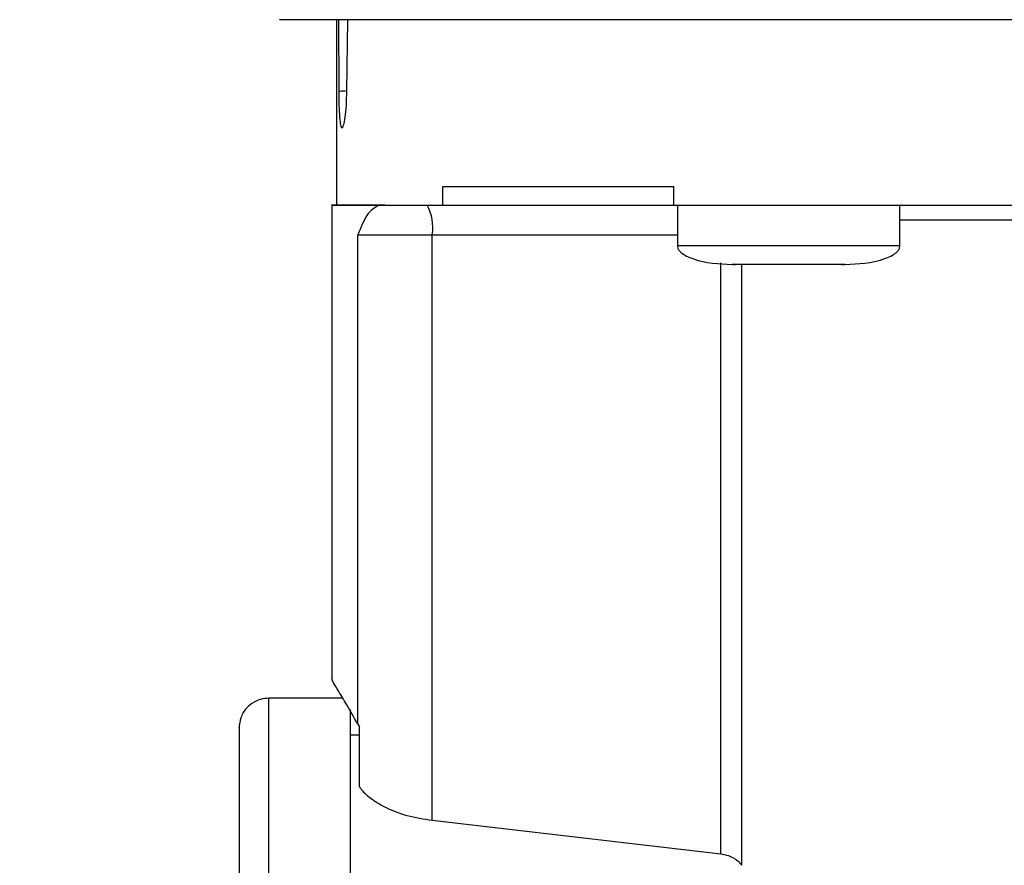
# Model space of a CAD drawing. Header units: inches. Extents: x 170 to 312, y 215 to 248.
# Tile 295 of 529: x 225.523 to 225.653, y 243.37 to 243.483. Entities that reach past the tile are written whole.
import ezdxf

# ---------------------------------------------------------------- set-up
doc = ezdxf.new("R2010")
doc.units = ezdxf.units.IN
doc.header["$LTSCALE"] = 0.25
doc.header["$MEASUREMENT"] = 0
doc.layers.add('ANNOTATIONS', color=1, linetype='Continuous')
doc.layers.add('MOTOR LH', color=7, linetype='Continuous')
doc.styles.add('ARIAL', font='arial.ttf', dxfattribs={"height": 0.09375})
doc.dimstyles.new('STANDARD$0', dxfattribs={"dimtxt": 0.09375, "dimasz": 0.09375, "dimexe": 0.03125, "dimexo": 0.046875, "dimgap": 0.09, "dimtad": 0, "dimtih": 1, "dimtoh": 1, "dimdec": 4, "dimzin": 0, "dimdsep": 46, "dimtxsty": 'ARIAL', "dimcen": 0.09, "dimadec": 0, "dimazin": 0, "dimtfac": 1, "dimtdec": 4, "dimtofl": 0, "dimtmove": 0, "dimatfit": 1, "dimfxl": 1, "dimtolj": 1, "dimtzin": 0, "dimarcsym": 0})

# ---------------------------------------------------------------- blocks, each defined once
blk = doc.blocks.new('*D52')
at = {"layer": 'ANNOTATIONS', "color": 0, "lineweight": -2, "transparency": 16777216}
for p, q in [((225.35642, 244.36635), (225.35642, 244.95483)), ((226.44236, 243.50697), (226.44236, 244.95483)), ((225.45017, 244.92358), (225.61428, 244.92358)), ((226.34861, 244.92358), (226.1845, 244.92358))]:
    blk.add_line(p, q, dxfattribs=at)
at = {"layer": 'ANNOTATIONS', "color": 0, "transparency": 16777216}
for points in [[(225.45017, 244.93921), (225.45017, 244.90796), (225.35642, 244.92358)], [(226.34861, 244.93921), (226.34861, 244.90796), (226.44236, 244.92358)]]:
    blk.add_solid(points, dxfattribs=at)
at = {"layer": 'defpoints', "color": 0, "transparency": 16777216}
for p in [(226.44236, 244.92358), (225.35642, 244.31947), (226.44236, 243.4601)]:
    blk.add_point(p, dxfattribs=at)
at = {"layer": 'ANNOTATIONS', "color": 0, "transparency": 16777216, "insert": (225.89939, 244.92358), "char_height": 0.09375, "attachment_point": 5, "style": 'ARIAL'}
blk.add_mtext('\\A1;16 1/8"', dxfattribs=at)
blk = doc.blocks.new('*D53')
at = {"layer": 'ANNOTATIONS', "color": 0, "lineweight": -2, "transparency": 16777216}
for p, q in [((225.24167, 244.89671), (225.24167, 245.23471)), ((226.44236, 243.50697), (226.44236, 245.23471)), ((225.33542, 245.20346), (225.55691, 245.20346)), ((226.34861, 245.20346), (226.12713, 245.20346))]:
    blk.add_line(p, q, dxfattribs=at)
at = {"layer": 'ANNOTATIONS', "color": 0, "transparency": 16777216}
for points in [[(225.33542, 245.21909), (225.33542, 245.18784), (225.24167, 245.20346)], [(226.34861, 245.21909), (226.34861, 245.18784), (226.44236, 245.20346)]]:
    blk.add_solid(points, dxfattribs=at)
at = {"layer": 'defpoints', "color": 0, "transparency": 16777216}
for p in [(226.44236, 245.20346), (225.24167, 244.84983), (226.44236, 243.4601)]:
    blk.add_point(p, dxfattribs=at)
at = {"layer": 'ANNOTATIONS', "color": 0, "transparency": 16777216, "insert": (225.84202, 245.20346), "char_height": 0.09375, "attachment_point": 5, "style": 'ARIAL'}
blk.add_mtext('\\A1;18 1/2"', dxfattribs=at)

msp = doc.modelspace()

# ---------------------------------------------------------------- linework, layer by layer
at = {"layer": 'MOTOR LH'}
for p, q in [((225.5646, 243.48273), (225.5646, 243.45811)), ((225.56486, 243.48273), (225.56491, 243.47325)), ((225.56599, 243.47325), (225.5661, 243.48273)), ((225.57874, 243.45813), (225.57874, 243.46059)), ((225.6094, 243.45813), (225.6094, 243.46059)), ((225.56398, 243.45815), (225.56399, 243.39511)), ((225.57024, 243.45813), (225.57104, 243.45813)), ((225.57104, 243.45813), (225.57874, 243.45813)), ((225.57874, 243.45813), (225.6094, 243.45813)), ((225.60986, 243.45813), (225.60986, 243.45271)), ((225.63939, 243.45271), (225.63939, 243.45813)), ((225.56745, 243.38922), (225.56745, 243.45419)), ((225.57733, 243.37648), (225.57733, 243.45419)), ((225.57733, 243.45419), (225.60986, 243.45419)), ((225.61562, 243.37202), (225.61562, 243.45046)), ((225.61724, 243.45025), (225.61758, 243.45025)), ((225.6184, 243.3705), (225.6184, 243.45025)), ((225.61929, 243.45025), (225.61918, 243.45025)), ((225.63007, 243.45025), (225.62996, 243.45025)), ((225.63167, 243.45025), (225.63201, 243.45025)), ((225.56545, 243.39268), (225.55562, 243.39268)), ((225.55562, 243.30008), (225.55562, 243.39268)), ((225.56645, 243.39119), (225.56645, 243.30008)), ((225.56745, 243.38922), (225.56768, 243.38889)), ((225.56768, 243.38775), (225.56645, 243.38775)), ((225.56768, 243.38089), (225.56768, 243.38889)), ((225.57733, 243.37648), (225.61562, 243.37202))]:
    msp.add_line(p, q, dxfattribs=at)
at = {"layer": 'MOTOR LH', "flags": 128}
for points in [[(225.70004, 243.48273), (225.68852, 243.48273), (225.67713, 243.48273), (225.66593, 243.48273), (225.65499, 243.48273), (225.64436, 243.48273), (225.63411, 243.48273), (225.6243, 243.48273), (225.61497, 243.48273), (225.60618, 243.48273), (225.59798, 243.48273), (225.59042, 243.48273), (225.58354, 243.48273), (225.57737, 243.48273), (225.57195, 243.48273), (225.56732, 243.48273), (225.56349, 243.48273), (225.56049, 243.48273), (225.55833, 243.48273), (225.55704, 243.48273)], [(225.63939, 243.45616), (225.64508, 243.45616), (225.65297, 243.45616), (225.66135, 243.45616), (225.67017, 243.45616), (225.67934, 243.45616), (225.68879, 243.45616), (225.69843, 243.45616), (225.70819, 243.45616), (225.71797, 243.45616), (225.7277, 243.45616), (225.73729, 243.45616), (225.74667, 243.45616), (225.75574, 243.45616), (225.76444, 243.45616), (225.77268, 243.45616), (225.7804, 243.45616), (225.78385, 243.45616)], [(225.56745, 243.45419), (225.56797, 243.45419), (225.56874, 243.45419), (225.56974, 243.45419), (225.57096, 243.45419), (225.57235, 243.45419), (225.5739, 243.45419), (225.57558, 243.45419), (225.57733, 243.45419)], [(225.63939, 243.45271), (225.63913, 243.45271), (225.63798, 243.45271), (225.636, 243.45271), (225.6333, 243.45271), (225.63006, 243.45271), (225.62648, 243.45271), (225.62278, 243.45271), (225.61919, 243.45271), (225.61595, 243.45271), (225.61325, 243.45271), (225.61127, 243.45271), (225.61012, 243.45271), (225.60986, 243.45271)], [(225.61929, 243.45025), (225.61928, 243.45025), (225.61919, 243.45025), (225.61901, 243.45025), (225.61874, 243.45025), (225.61841, 243.45025), (225.61801, 243.45025), (225.61758, 243.45025)]]:
    msp.add_lwpolyline(points, dxfattribs=at)
at = {"layer": 'MOTOR LH'}
msp.add_arc((225.57115, 243.45515), 0.00625, 351.2209, 28.4833, dxfattribs=at)
for points, knots in [([(225.56491, 243.47325), (225.56503, 243.47325), (225.56527, 243.47327), (225.56559, 243.47329), (225.56578, 243.47329), (225.56582, 243.47329)], [0, 0, 0, 0, 0.44028, 0.889108, 1, 1, 1, 1]), ([(225.56491, 243.47325), (225.56491, 243.47261), (225.56493, 243.47132), (225.56502, 243.46971), (225.56515, 243.46864), (225.56534, 243.46827), (225.56556, 243.46864), (225.56577, 243.46972), (225.56594, 243.47132), (225.56597, 243.47261), (225.56599, 243.47325)], [0, 0, 0, 0, 0.121923, 0.246333, 0.371992, 0.499234, 0.627383, 0.753794, 0.878552, 1, 1, 1, 1]), ([(225.5646, 243.45813), (225.56434, 243.45813), (225.56351, 243.45813), (225.56513, 243.45813), (225.56854, 243.45813), (225.57024, 243.45813)], [0, 0, 0, 0, 0.189747, 0.594873, 1, 1, 1, 1]), ([(225.57024, 243.45813), (225.56969, 243.45779), (225.5686, 243.45712), (225.56783, 243.45515), (225.56745, 243.45419)], [0, 0, 0, 0, 0.512646, 1, 1, 1, 1]), ([(225.60987, 243.4528), (225.60987, 243.45269), (225.60987, 243.45245), (225.61007, 243.4521), (225.61045, 243.45171), (225.6111, 243.45131), (225.61328, 243.45044), (225.61537, 243.45034), (225.61712, 243.45025)], [0, 0, 0, 0, 0.041356, 0.086863, 0.140618, 0.240705, 0.3652, 1, 1, 1, 1]), ([(225.63213, 243.45025), (225.63388, 243.45034), (225.63597, 243.45044), (225.63815, 243.45131), (225.63881, 243.45171), (225.63918, 243.4521), (225.63938, 243.45245), (225.63938, 243.45269), (225.63938, 243.4528)], [0, 0, 0, 0, 0.6348, 0.759295, 0.859382, 0.913137, 0.958644, 1, 1, 1, 1]), ([(225.56745, 243.38922), (225.56694, 243.39012), (225.56592, 243.39189), (225.56483, 243.39372), (225.56419, 243.3948), (225.56392, 243.39524), (225.56399, 243.39512), (225.564, 243.39511)], [0, 0, 0, 0, 0.250548, 0.49252, 0.740292, 0.985174, 1, 1, 1, 1]), ([(225.55593, 243.39266), (225.55556, 243.39266), (225.55477, 243.39266), (225.55362, 243.3922), (225.55258, 243.39136), (225.55183, 243.39015), (225.55173, 243.3892), (225.55168, 243.38874)], [0, 0, 0, 0, 0.173205, 0.36226, 0.55945, 0.788394, 1, 1, 1, 1]), ([(225.55168, 243.38874), (225.55168, 243.38874), (225.55168, 243.38889), (225.55168, 243.38838), (225.55168, 243.38713), (225.55168, 243.38491), (225.55168, 243.38186), (225.55168, 243.378), (225.55168, 243.37337), (225.55168, 243.36802), (225.55168, 243.36199), (225.55168, 243.35538), (225.55168, 243.34823), (225.55168, 243.34064), (225.55168, 243.33267), (225.55168, 243.32442), (225.55168, 243.31598), (225.55168, 243.30744), (225.55168, 243.30175), (225.55168, 243.2989)], [0, 0, 0, 0, 0.0000093, 0.0625137, 0.1250082, 0.1875126, 0.250007, 0.3125114, 0.3750059, 0.4375103, 0.5000047, 0.5625089, 0.6250036, 0.6875077, 0.7500024, 0.8125068, 0.8750012, 0.9374981, 1, 1, 1, 1]), ([(225.56768, 243.38089), (225.56768, 243.38088), (225.56773, 243.38081), (225.56807, 243.38034), (225.56903, 243.3794), (225.57109, 243.37813), (225.57391, 243.37701), (225.57619, 243.37665), (225.57733, 243.37648)], [0, 0, 0, 0, 0.004532, 0.037707, 0.254612, 0.504386, 0.752372, 1, 1, 1, 1]), ([(225.61562, 243.37202), (225.61589, 243.37197), (225.61647, 243.37187), (225.61723, 243.37155), (225.61792, 243.37109), (225.61824, 243.3707), (225.6184, 243.3705)], [0, 0, 0, 0, 0.221733, 0.456757, 0.712762, 1, 1, 1, 1])]:
    msp.add_open_spline(points, degree=3, knots=knots, dxfattribs=at)
for points in [[(225.57874, 243.46059), (225.58145, 243.46059), (225.58686, 243.46059), (225.59717, 243.46059), (225.60533, 243.46059), (225.6094, 243.46059)], [(225.57104, 243.45813), (225.56917, 243.45813), (225.56542, 243.45813), (225.56487, 243.45813), (225.5646, 243.45813)], [(225.6094, 243.45813), (225.61408, 243.45813), (225.62343, 243.45813), (225.63935, 243.45813), (225.65633, 243.45813), (225.67426, 243.45813), (225.69278, 243.45813), (225.71162, 243.45813), (225.73046, 243.45813), (225.74899, 243.45813), (225.76691, 243.45813), (225.7839, 243.45813), (225.79982, 243.45813), (225.80917, 243.45813), (225.81384, 243.45813)], [(225.62463, 243.45025), (225.62364, 243.45025), (225.62168, 243.45025), (225.61919, 243.45025), (225.61746, 243.45025), (225.61723, 243.45025), (225.61712, 243.45025)], [(225.63213, 243.45025), (225.63202, 243.45025), (225.63179, 243.45025), (225.63006, 243.45025), (225.62758, 243.45025), (225.62561, 243.45025), (225.62463, 243.45025)]]:
    msp.add_open_spline(points, degree=3, dxfattribs=at)

# ---------------------------------------------------------------- dimensions: what is measured, and where the dimension line sits
at = {"layer": 'ANNOTATIONS'}
for base, p1, text, picture, middle in [((226.44236, 245.20346), (225.24167, 244.84983), '18 1/2"', '*D53', (225.84202, 245.20346)), ((226.44236, 244.92358), (225.35642, 244.31947), '16 1/8"', '*D52', (225.89939, 244.92358))]:
    dim = msp.add_linear_dim(base=base, p1=p1, p2=(226.44236, 243.4601), text=text, dimstyle='STANDARD$0', override={"dimtxsty": 'ARIAL'}, dxfattribs=at)
    dim.commit()
    dim.dimension.update_dxf_attribs({"geometry": picture, "text_midpoint": middle})

doc.saveas('drawing.dxf')
